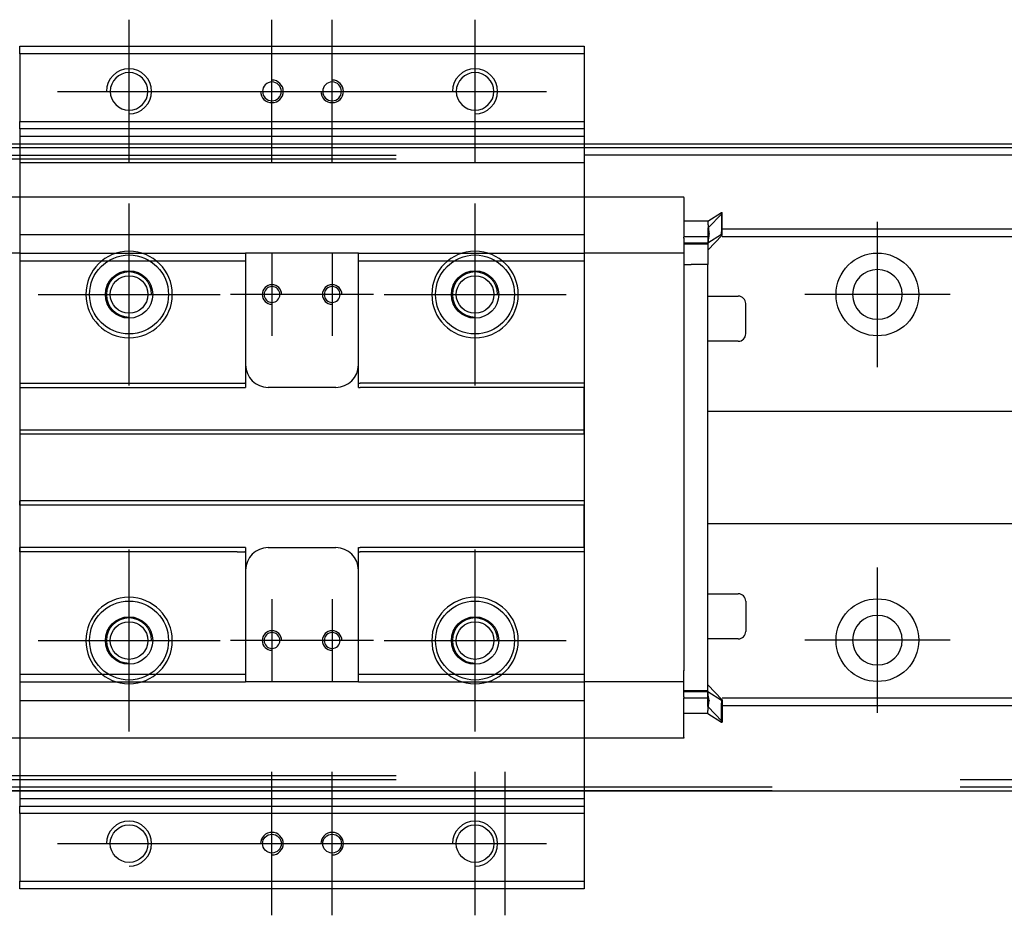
# Model space of a CAD drawing. Header units: millimetres. Extents: x -2774 to 3135, y -1571 to 860.
# Tile 468 of 625: x -692 to -562, y -743 to -623. Entities that reach past the tile are written whole.
import ezdxf
from ezdxf.lldxf.tags import DXFTag

# ---------------------------------------------------------------- set-up
doc = ezdxf.new("R2010")
doc.units = ezdxf.units.MM
doc.layers.get('0').update_dxf_attribs({"linetype": 'CONTINUOUS'})
tags = doc.linetypes.add('DASHED', pattern=[25.72, 12.86, -12.86]).pattern_tags.tags
tags[6:7] = [DXFTag(74, 4), DXFTag(75, 0), DXFTag(340, '0'), DXFTag(46, 0.0), DXFTag(50, 0.0), DXFTag(44, 0.0), DXFTag(45, 0.0)]
tags[4:5] = [DXFTag(74, 4), DXFTag(75, 0), DXFTag(340, '0'), DXFTag(46, 0.0), DXFTag(50, 0.0), DXFTag(44, 0.0), DXFTag(45, 0.0)]

msp = doc.modelspace()

# ---------------------------------------------------------------- linework, layer by layer
at = {"color": 0, "ltscale": 0.2}
for p, q in [((-677.94, -642.52), (-677.94, -623.47)), ((-658.94, -642.52), (-658.94, -623.47)), ((-650.94, -642.52), (-650.94, -623.47)), ((-631.94, -642.52), (-631.94, -623.47)), ((-687.47, -633), (-668.42, -633)), ((-668.47, -633), (-649.42, -633)), ((-660.47, -633), (-641.42, -633)), ((-641.47, -633), (-622.42, -633)), ((-677.94, -672.1), (-677.94, -647.9)), ((-631.94, -672.1), (-631.94, -647.9)), ((-578.44, -669.65), (-578.44, -650.35)), ((-658.94, -654.5), (-658.94, -665.5)), ((-650.94, -654.5), (-650.94, -665.5)), ((-690.04, -660), (-665.84, -660)), ((-653.44, -660), (-664.44, -660)), ((-645.44, -660), (-656.44, -660)), ((-644.04, -660), (-619.84, -660)), ((-568.79, -660), (-588.09, -660)), ((-677.94, -718.1), (-677.94, -693.9)), ((-631.94, -718.1), (-631.94, -693.9)), ((-578.44, -715.6), (-578.44, -696.3)), ((-658.94, -700.5), (-658.94, -711.5)), ((-650.94, -700.5), (-650.94, -711.5)), ((-690.04, -706), (-665.84, -706)), ((-653.44, -706), (-664.44, -706)), ((-645.44, -706), (-656.44, -706)), ((-644.04, -706), (-619.84, -706)), ((-568.79, -705.95), (-588.09, -705.95)), ((-658.94, -742.52), (-658.94, -723.47)), ((-650.94, -742.52), (-650.94, -723.47)), ((-631.94, -742.52), (-631.94, -723.47)), ((-627.94, -742.52), (-627.94, -723.47)), ((-687.47, -733), (-668.42, -733)), ((-668.47, -733), (-649.42, -733)), ((-660.47, -733), (-641.42, -733)), ((-641.47, -733), (-622.42, -733))]:
    msp.add_line(p, q, dxfattribs=at)
at = {"color": 0, "linetype": 'Continuous'}
for p, q in [((-692.44, -628), (-692.44, -627)), ((-692.44, -627), (-617.44, -627)), ((-617.44, -627), (-617.44, -628)), ((-692.44, -628), (-692.44, -637)), ((-617.44, -628), (-692.44, -628)), ((-617.44, -628), (-617.44, -637)), ((-692.44, -637), (-617.44, -637)), ((-692.44, -638), (-692.44, -637)), ((-617.44, -637), (-617.44, -638)), ((-692.44, -638), (-692.44, -640)), ((-617.44, -638), (-692.44, -638)), ((-617.44, -638), (-617.44, -640)), ((-95.44, -640), (-761.44, -640)), ((-692.44, -640), (-692.44, -642.5)), ((-617.44, -640), (-617.44, -642.5)), ((-592.44, -640.5), (-748.44, -640.5)), ((-692.44, -642.5), (-692.44, -723.5)), ((-617.44, -642.5), (-617.44, -723.5)), ((-692.44, -655.52), (-692.44, -671.8)), ((-692.44, -723.5), (-692.44, -726)), ((-617.44, -723.5), (-617.44, -726)), ((-761.44, -726), (-95.44, -726)), ((-592.44, -725.5), (-748.44, -725.5)), ((-692.44, -726), (-692.44, -728)), ((-617.44, -726), (-617.44, -728)), ((-692.44, -729), (-692.44, -728)), ((-692.44, -728), (-617.44, -728)), ((-692.44, -729), (-692.44, -738)), ((-617.44, -729), (-692.44, -729)), ((-617.44, -728), (-617.44, -729)), ((-617.44, -729), (-617.44, -738)), ((-692.44, -739), (-692.44, -738)), ((-692.44, -738), (-617.44, -738)), ((-617.44, -738), (-617.44, -739)), ((-617.44, -739), (-692.44, -739))]:
    msp.add_line(p, q, dxfattribs=at)
at = {"color": 0, "linetype": 'DASHED'}
for p, q in [((-617.44, -638), (-692.44, -638)), ((-617.44, -639), (-692.44, -639)), ((-108.44, -640.5), (-617.44, -640.5)), ((-761.44, -641.5), (-642.44, -641.5)), ((-642.44, -642), (-748.44, -642)), ((-617.44, -642.5), (-692.44, -642.5)), ((-108.44, -641.5), (-617.44, -641.5)), ((-604.19, -647.09), (-604.19, -647.04)), ((-604.19, -647.09), (-604.19, -652.4)), ((-601, -650.27), (-599.19, -649.12)), ((-599.09, -649.22), (-600.99, -651.2)), ((-599.19, -649.12), (-599.09, -649.12)), ((-599.19, -649.12), (-599.19, -651.66)), ((-599.09, -651.66), (-599.09, -649.12)), ((-601, -650.27), (-604.19, -650.27)), ((-604.18, -651.32), (-604.19, -651.32)), ((-599.19, -652.02), (-599.19, -651.66)), ((-599.09, -652.02), (-599.09, -651.66)), ((-692.44, -652.03), (-617.44, -652.03)), ((-604.19, -652.52), (-604.19, -652.4)), ((-604.19, -652.52), (-604.19, -652.4)), ((-604.19, -652.52), (-604.19, -654.52)), ((-600.99, -653.17), (-604.19, -653.17)), ((-600.87, -652.32), (-604.18, -652.32)), ((-599.19, -652.02), (-600.99, -653.17)), ((-600.99, -654.1), (-599.09, -652.12)), ((-600.99, -652.26), (-600.99, -653.32)), ((-599.09, -652.02), (-599.19, -652.02)), ((-599.09, -652.12), (-599.09, -652.02)), ((-692.44, -654.52), (-692.44, -655.52)), ((-662.69, -654.52), (-662.44, -654.52)), ((-662.44, -654.52), (-662.44, -655.52)), ((-647.44, -654.52), (-662.44, -654.52)), ((-647.44, -655.52), (-647.44, -654.52)), ((-604.19, -653.82), (-604.19, -653.82)), ((-604.19, -654.52), (-604.19, -655.25)), ((-600.99, -653.32), (-600.99, -656.02)), ((-662.69, -655.52), (-662.44, -655.52)), ((-604.19, -655.25), (-604.19, -655.98)), ((-604.19, -656.02), (-603.19, -656.02)), ((-600.99, -656.02), (-603.19, -656.02)), ((-600.99, -660.22), (-596.94, -660.22)), ((-595.94, -665.22), (-595.94, -661.22)), ((-692.48, -663.2), (-692.44, -663.2)), ((-596.94, -666.22), (-600.99, -666.22)), ((-692.44, -671.8), (-692.44, -672.35)), ((-692.44, -672.35), (-692.44, -678)), ((-617.44, -671.8), (-617.44, -672.35)), ((-617.44, -678), (-617.44, -672.35)), ((-692.44, -678), (-692.44, -678.55)), ((-617.44, -678.55), (-617.44, -678)), ((-692.44, -678.55), (-692.44, -687.45)), ((-692.44, -688), (-692.44, -687.45)), ((-692.44, -688), (-692.44, -693.65)), ((-617.44, -687.45), (-617.44, -688)), ((-617.44, -693.65), (-617.44, -688)), ((-692.44, -694.2), (-692.44, -693.65)), ((-617.44, -693.65), (-631.19, -693.65)), ((-617.44, -693.65), (-617.44, -694.2)), ((-692.44, -694.2), (-692.44, -710.48)), ((-617.44, -694.2), (-617.44, -710.48)), ((-692.44, -710.48), (-692.44, -711.48)), ((-647.44, -711.48), (-647.44, -710.48)), ((-617.44, -710.48), (-617.44, -711.48)), ((-604.19, -711.48), (-604.19, -709.98)), ((-604.19, -713.48), (-604.19, -711.48)), ((-600.99, -711.9), (-599.09, -713.88)), ((-604.19, -712.18), (-604.19, -712.18)), ((-604.19, -712.68), (-603.69, -712.68)), ((-600.99, -712.83), (-604.19, -712.83)), ((-600.99, -713.73), (-600.99, -712.68)), ((-599.19, -713.98), (-600.99, -712.83)), ((-604.19, -713.48), (-604.19, -713.6)), ((-604.19, -713.48), (-604.19, -713.6)), ((-600.87, -713.68), (-604.18, -713.68)), ((-599.19, -713.98), (-599.19, -714.33)), ((-599.09, -713.98), (-599.19, -713.98)), ((-599.09, -713.88), (-599.09, -713.98)), ((-599.09, -713.98), (-599.09, -714.33)), ((-108.44, -724.5), (-567.44, -724.5)), ((-108.44, -725.5), (-567.44, -725.5))]:
    msp.add_line(p, q, dxfattribs=at)
at = {"color": 0, "linetype": 'DASHED', "ltscale": 0.6}
for p, q in [((-705.69, -647.04), (-604.19, -647.04)), ((-108.44, -651.32), (-599.09, -651.32)), ((-108.44, -652.32), (-599.09, -652.32)), ((-692.44, -654.52), (-705.69, -654.52)), ((-647.44, -654.52), (-617.44, -654.52)), ((-604.19, -654.52), (-617.45, -654.52)), ((-617.44, -654.52), (-617.44, -655.52)), ((-662.44, -655.52), (-662.44, -671.8)), ((-647.44, -655.52), (-617.44, -655.52)), ((-647.44, -671.8), (-647.44, -655.52)), ((-604.19, -655.98), (-604.19, -710.02)), ((-600.99, -712.83), (-600.99, -656.02)), ((-692.44, -671.8), (-663.55, -671.8)), ((-692.44, -672.35), (-662.44, -672.35)), ((-662.44, -671.8), (-662.44, -672.35)), ((-650.44, -672.35), (-659.44, -672.35)), ((-647.44, -672.35), (-647.44, -671.8)), ((-647.44, -672.35), (-647.19, -672.35)), ((-631.19, -672.35), (-647.19, -672.35)), ((-617.44, -672.35), (-631.19, -672.35)), ((-600.99, -675.5), (-108.44, -675.5)), ((-692.44, -678), (-617.44, -678)), ((-617.44, -678.55), (-692.44, -678.55)), ((-617.44, -687.45), (-692.44, -687.45)), ((-617.44, -688), (-692.44, -688)), ((-108.44, -690.5), (-600.99, -690.5)), ((-662.44, -693.65), (-692.44, -693.65)), ((-662.44, -693.65), (-662.44, -694.2)), ((-659.44, -693.65), (-650.44, -693.65)), ((-647.44, -694.2), (-647.44, -693.65)), ((-631.19, -693.65), (-647.19, -693.65)), ((-663.55, -694.2), (-692.44, -694.2)), ((-662.44, -694.2), (-662.44, -710.48)), ((-647.44, -710.48), (-647.44, -694.2)), ((-600.99, -699.78), (-596.94, -699.78)), ((-595.94, -700.78), (-595.94, -704.78)), ((-595.94, -704.78), (-595.94, -704.78)), ((-596.94, -705.78), (-600.99, -705.78)), ((-662.69, -710.48), (-662.44, -710.48)), ((-662.44, -710.48), (-662.44, -711.48)), ((-647.44, -710.48), (-617.44, -710.48)), ((-662.69, -711.48), (-662.44, -711.48)), ((-647.44, -711.48), (-662.44, -711.48)), ((-647.44, -711.48), (-617.44, -711.48)), ((-604.19, -711.48), (-617.45, -711.48)), ((-692.44, -713.97), (-617.44, -713.97)), ((-692.44, -713.98), (-617.44, -713.98)), ((-604.19, -718.91), (-604.19, -713.6)), ((-599.19, -716.87), (-599.19, -714.33)), ((-108.44, -713.68), (-599.09, -713.68)), ((-599.09, -714.33), (-599.09, -716.87)), ((-108.44, -714.68), (-599.09, -714.68)), ((-601, -715.72), (-604.19, -715.72)), ((-601, -715.72), (-599.19, -716.87)), ((-599.09, -716.77), (-600.99, -714.79)), ((-599.19, -716.87), (-599.09, -716.87)), ((-604.19, -718.96), (-705.69, -718.96)), ((-604.19, -718.91), (-604.19, -718.96)), ((-642.44, -724), (-748.44, -724)), ((-642.44, -724.5), (-748.44, -724.5)), ((-692.44, -727), (-617.44, -727))]:
    msp.add_line(p, q, dxfattribs=at)
at = {"color": 0, "linetype": 'Continuous', "extrusion": (0, 0, -1)}
for centre in [(677.94, -633), (631.94, -633)]:
    msp.add_circle(centre, 2.5, dxfattribs=at)
at = {"color": 0, "linetype": 'DASHED', "extrusion": (0, 0, -1)}
for centre, radius in [((658.94, -633), 1.25), ((650.94, -633), 1.25), ((677.94, -660), 5.75), ((631.94, -660), 5.75), ((658.94, -660), 1.05), ((650.94, -660), 1.05), ((677.94, -706), 5.75), ((631.94, -706), 5.75), ((658.94, -706), 1.05), ((650.94, -706), 1.05)]:
    msp.add_circle(centre, radius, dxfattribs=at)
at = {"color": 0, "linetype": 'DASHED', "ltscale": 0.6}
for centre in [(-578.44, -660), (-578.44, -705.95)]:
    msp.add_circle(centre, 5.5, dxfattribs=at)
at = {"color": 0, "linetype": 'DASHED'}
for centre, radius in [((-677.94, -660), 5.25), ((-631.94, -660), 5.25), ((-677.94, -660), 3.15), ((-631.94, -660), 3.15), ((-677.94, -660), 2.5), ((-631.94, -660), 2.5), ((-677.94, -706), 5.25), ((-631.94, -706), 5.25), ((-677.94, -706), 3.15), ((-631.94, -706), 3.15), ((-677.94, -706), 2.5), ((-631.94, -706), 2.5)]:
    msp.add_circle(centre, radius, dxfattribs=at)
at = {"color": 0, "linetype": 'DASHED', "ltscale": 0.6, "extrusion": (0, 0, -1)}
msp.add_circle((578.44, -660), 3.3, dxfattribs=at)
at = {"color": 0, "linetype": 'DASHED', "ltscale": 0.6, "extrusion": (-6.12303e-17, 0, -1)}
msp.add_circle((578.44, -705.95), 3.3, dxfattribs=at)
at = {"color": 0, "linetype": 'Continuous'}
for centre in [(-677.94, -733), (-631.94, -733)]:
    msp.add_circle(centre, 2.5, dxfattribs=at)
at = {"color": 0, "linetype": 'DASHED', "ltscale": 0.2}
for centre in [(-658.94, -733), (-650.94, -733)]:
    msp.add_circle(centre, 1.25, dxfattribs=at)
at = {"color": 0}
for centre in [(-677.94, -633), (-631.94, -633), (-677.94, -733), (-631.94, -733)]:
    msp.add_arc(centre, 3, 270, 180, dxfattribs=at)
at = {"color": 0, "linetype": 'DASHED', "ltscale": 0.2}
for centre, start, end in [((-658.94, -633), 180, 90), ((-650.94, -633), 180, 90), ((-658.94, -733), 270, 180), ((-650.94, -733), 270, 180)]:
    msp.add_arc(centre, 1.5, start, end, dxfattribs=at)
at = {"color": 0, "linetype": 'DASHED'}
for centre, radius, start, end in [((-677.94, -660), 3, 0, 270), ((-631.94, -660), 3, 0, 270), ((-658.94, -660), 1.3, 0, 270), ((-650.94, -660), 1.3, 0, 270), ((-596.94, -661.22), 1, 0, 90), ((-596.94, -665.22), 1, 270, 0), ((-677.94, -706), 3, 0, 270), ((-631.94, -706), 3, 0, 270), ((-658.94, -706), 1.3, 0, 270), ((-650.94, -706), 1.3, 0, 270)]:
    msp.add_arc(centre, radius, start, end, dxfattribs=at)
at = {"color": 0, "linetype": 'DASHED', "ltscale": 0.6}
for centre, radius, start, end in [((-659.44, -669.35), 3, 180, 270), ((-650.44, -669.35), 3, 270, 360), ((-659.44, -696.65), 3, 90, 180), ((-650.44, -696.65), 3, 0, 90), ((-596.94, -700.78), 1, 0, 90), ((-596.94, -704.78), 1, 270, 0)]:
    msp.add_arc(centre, radius, start, end, dxfattribs=at)
at = {"color": 0, "linetype": 'Continuous'}
for points in [[(-592.44, -640), (-748.44, -640)], [(-592.44, -726), (-748.44, -726)]]:
    msp.add_open_spline(points, degree=1, dxfattribs=at)
at = {"color": 0, "linetype": 'DASHED'}
for points, knots in [([(-601, -650.27), (-601, -650.29), (-601, -650.36), (-600.98, -650.58), (-600.96, -650.74), (-600.92, -651.12), (-600.89, -651.35), (-600.86, -651.72), (-600.85, -651.84), (-600.83, -651.97)], [0, 0, 0, 0, 0.287722, 0.287722, 0.57524, 0.57524, 0.866218, 0.866218, 1, 1, 1, 1]), ([(-600.87, -652.33), (-600.88, -652.41), (-600.9, -652.48), (-600.93, -652.69), (-600.94, -652.81), (-600.97, -653), (-600.98, -653.07), (-600.99, -653.15), (-600.99, -653.17), (-600.99, -653.17)], [0, 0, 0, 0, 0.160093, 0.160093, 0.46629, 0.46629, 0.769268, 0.769268, 1, 1, 1, 1]), ([(-600.84, -652.1), (-600.84, -652.08), (-600.83, -652.06), (-600.83, -652.01), (-600.83, -651.99), (-600.83, -651.97)], [0, 0, 0, 0, 0.477374, 0.477374, 1, 1, 1, 1]), ([(-600.87, -713.67), (-600.88, -713.59), (-600.9, -713.51), (-600.93, -713.31), (-600.94, -713.18), (-600.97, -712.99), (-600.98, -712.92), (-600.99, -712.85), (-600.99, -712.83), (-600.99, -712.83)], [0, 0, 0, 0, 0.160093, 0.160093, 0.46629, 0.46629, 0.769268, 0.769268, 1, 1, 1, 1]), ([(-600.84, -713.9), (-600.84, -713.92), (-600.83, -713.94), (-600.83, -713.98), (-600.83, -714.01), (-600.83, -714.03)], [0, 0, 0, 0, 0.477374, 0.477374, 1, 1, 1, 1])]:
    msp.add_open_spline(points, degree=3, knots=knots, dxfattribs=at)
for points in [[(-600.99, -651.2), (-600.99, -651.25), (-600.99, -652.26)], [(-600.99, -714.79), (-600.99, -714.75), (-600.99, -713.73)]]:
    msp.add_rational_spline(points, [1, 0.817576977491, 1], degree=2, dxfattribs=at)
for points, degree in [([(-600.83, -651.97), (-600.85, -651.79), (-600.87, -651.61), (-600.89, -651.45)], 3), ([(-600.84, -652.1), (-600.85, -652.18), (-600.86, -652.25), (-600.87, -652.33)], 3), ([(-600.99, -653.32), (-604.19, -653.32)], 1), ([(-678.69, -710.48), (-677.69, -710.48)], 1), ([(-678.69, -711.48), (-677.69, -711.48)], 1), ([(-600.99, -712.68), (-604.19, -712.68)], 1), ([(-600.84, -713.9), (-600.85, -713.82), (-600.86, -713.74), (-600.87, -713.67)], 3)]:
    msp.add_open_spline(points, degree=degree, dxfattribs=at)
at = {"color": 0, "linetype": 'DASHED', "ltscale": 0.6}
for points in [[(-692.44, -654.52), (-662.69, -654.52)], [(-692.44, -655.52), (-662.69, -655.52)], [(-663.55, -671.8), (-662.55, -671.8)], [(-662.44, -671.8), (-662.55, -671.8)], [(-647.44, -671.8), (-647.19, -671.8)], [(-631.19, -671.8), (-647.19, -671.8)], [(-617.44, -671.8), (-631.19, -671.8)], [(-647.44, -693.65), (-647.19, -693.65)], [(-663.55, -694.2), (-662.55, -694.2)], [(-662.44, -694.2), (-662.55, -694.2)], [(-647.44, -694.2), (-647.19, -694.2)], [(-631.19, -694.2), (-647.19, -694.2)], [(-617.44, -694.2), (-631.19, -694.2)], [(-692.44, -710.48), (-678.69, -710.48)], [(-677.69, -710.48), (-662.69, -710.48)], [(-692.44, -711.48), (-678.69, -711.48)], [(-677.69, -711.48), (-662.69, -711.48)]]:
    msp.add_open_spline(points, degree=1, dxfattribs=at)
msp.add_open_spline([(-601, -715.72), (-601, -715.7), (-601, -715.63), (-600.98, -715.41), (-600.96, -715.26), (-600.92, -714.87), (-600.89, -714.64), (-600.86, -714.28), (-600.85, -714.16), (-600.83, -714.03)], degree=3, knots=[0, 0, 0, 0, 0.287722, 0.287722, 0.57524, 0.57524, 0.866218, 0.866218, 1, 1, 1, 1], dxfattribs=at)

doc.saveas('drawing.dxf')
